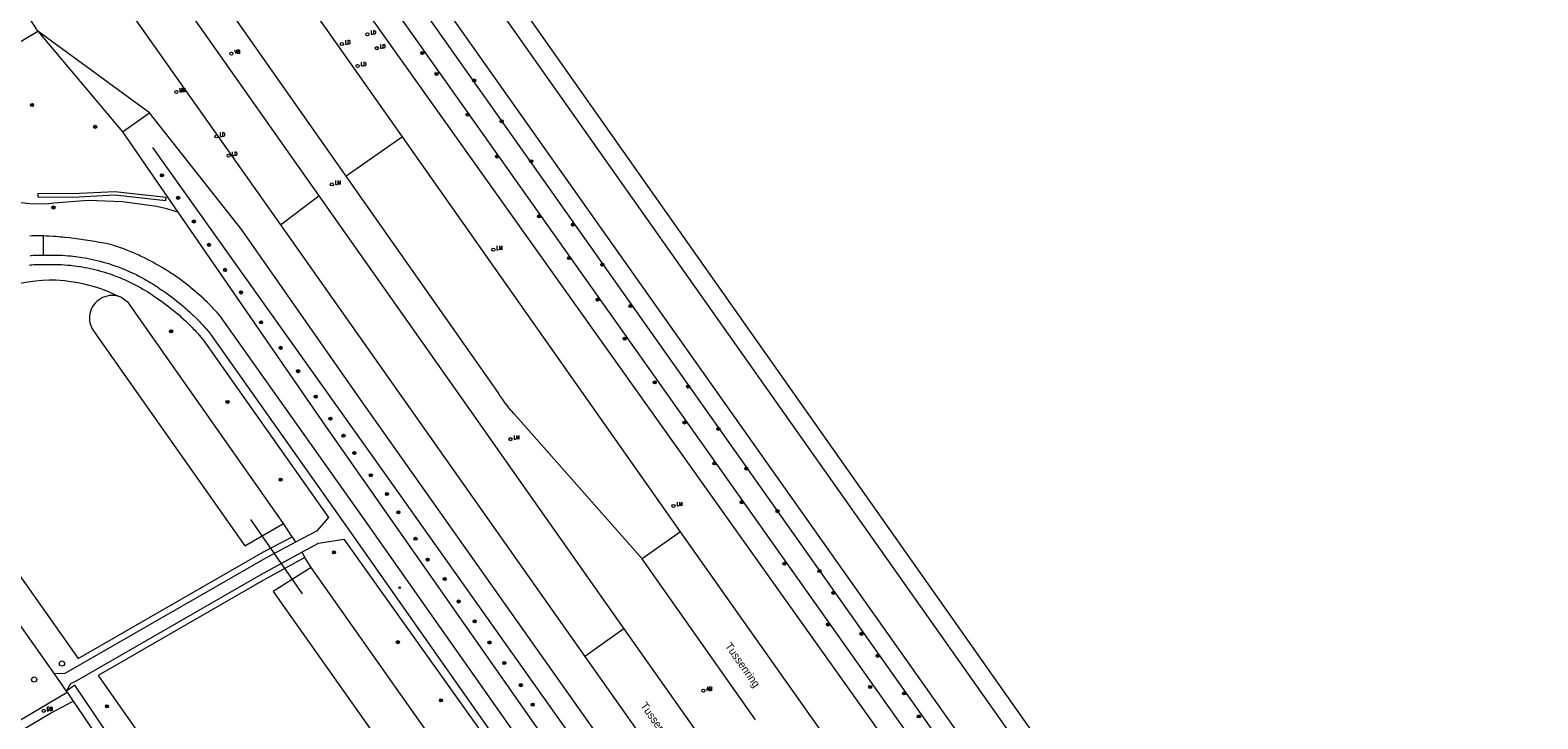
# Model space of a CAD drawing. Header units: metres. Extents: x 138165 to 154469, y 480134 to 494189.
# Tile 837 of 1056: x 146038 to 146279, y 488812 to 488922. Entities that reach past the tile are written whole.
import ezdxf

# ---------------------------------------------------------------- set-up
doc = ezdxf.new("R2010")
doc.units = ezdxf.units.M
doc.header["$LTSCALE"] = 0.001
doc.header["$MEASUREMENT"] = 0
for name, color, linetype, lineweight in [('Level 5', 7, 'Continuous', 0), ('TOP-L-diversen geluidsscherm', 7, 'Continuous', 0), ('TOP-L-duiker', 7, 'Continuous', 0), ('TOP-L-terrein schutting raster hek leuning', 7, 'Continuous', 0), ('TOP-L-topo objecten punt', 7, 'Continuous', 0), ('TOP-L-topo objecten vlak', 7, 'Continuous', 0), ('TOP-L-water beschoeiing', 7, 'Continuous', 0), ('TOP-T-topo huisnummering naamgeving', 7, 'Continuous', 0)]:
    doc.layers.add(name, color=color, linetype=linetype, lineweight=lineweight)
doc.styles.add('Style-INTL_ISO', font='INTL_ISO.shx')
doc.styles.add('Style-STANDARD', font='STANDARD.shx')

# ---------------------------------------------------------------- blocks, each defined once
blk = doc.blocks.new('24')
at = {"layer": 'TOP-L-topo objecten punt', "color": 7, "linetype": 'Continuous', "lineweight": 0}
for radius in [0.025, 0.0182, 0.0115, 0.005]:
    blk.add_circle((0, 0), radius, dxfattribs=at)
blk = doc.blocks.new('121')
at = {"layer": 'TOP-L-topo objecten punt', "color": 7, "linetype": 'Continuous', "lineweight": 0}
blk.add_circle((0, 0), 0.025, dxfattribs=at)
at = {"layer": 'TOP-L-topo objecten punt', "color": 7, "linetype": 'Continuous', "lineweight": 0, "style": 'Style-STANDARD'}
blk.add_text('LD', height=0.06, dxfattribs=at).set_placement((0.0483, 0))
blk = doc.blocks.new('*U13')
at = {"layer": 'Level 5', "color": 7, "linetype": 'Continuous', "lineweight": 0}
blk.add_circle((0, 0), 0.0415, dxfattribs=at)
blk = doc.blocks.new('150')
at = {"layer": 'Level 5', "color": 7, "linetype": 'Continuous', "lineweight": 0}
blk.add_blockref('*U13', (0, 0), dxfattribs=at)
blk = doc.blocks.new('10')
at = {"layer": 'TOP-L-topo objecten punt', "linetype": 'Continuous', "lineweight": 0}
blk.add_circle((0, 0), 0.0125, dxfattribs=at)
blk = doc.blocks.new('16')
at = {"layer": 'TOP-L-topo objecten punt', "color": 7, "linetype": 'Continuous', "lineweight": 0}
blk.add_circle((0, 0), 0.025, dxfattribs=at)
at = {"layer": 'TOP-L-topo objecten punt', "color": 7, "linetype": 'Continuous', "lineweight": 0, "style": 'Style-STANDARD'}
blk.add_text('LM', height=0.06, dxfattribs=at).set_placement((0.0483, 0))
blk = doc.blocks.new('175')
at = {"layer": 'TOP-L-topo objecten punt', "color": 7, "linetype": 'Continuous', "lineweight": 0}
blk.add_circle((0, 0), 0.025, dxfattribs=at)
at = {"layer": 'TOP-L-topo objecten punt', "color": 7, "linetype": 'Continuous', "lineweight": 0, "style": 'Style-STANDARD'}
blk.add_text('SB', height=0.06, dxfattribs=at).set_placement((0.0483, 0))
blk = doc.blocks.new('14')
at = {"layer": 'TOP-L-topo objecten punt', "color": 7, "linetype": 'Continuous', "lineweight": 0}
blk.add_circle((0, 0), 0.025, dxfattribs=at)
at = {"layer": 'TOP-L-topo objecten punt', "color": 7, "linetype": 'Continuous', "lineweight": 0, "style": 'Style-STANDARD'}
blk.add_text('VB', height=0.06, dxfattribs=at).set_placement((0.0483, 0))
blk = doc.blocks.new('11')
at = {"layer": 'TOP-L-topo objecten punt', "color": 7, "linetype": 'Continuous', "lineweight": 0}
blk.add_circle((0, 0), 0.025, dxfattribs=at)
at = {"layer": 'TOP-L-topo objecten punt', "color": 7, "linetype": 'Continuous', "lineweight": 0, "style": 'Style-STANDARD'}
blk.add_text('AB', height=0.06, dxfattribs=at).set_placement((0.0483, 0))

msp = doc.modelspace()

# ---------------------------------------------------------------- linework, layer by layer
at = {"layer": 'TOP-L-diversen geluidsscherm', "flags": 128}
msp.add_lwpolyline([(146057.58, 488902.91), (146094.57, 488850.96), (146191.85, 488713.73)], dxfattribs=at)
at = {"layer": 'TOP-L-duiker', "flags": 128}
msp.add_lwpolyline([(146081.52, 488831.62), (146073.29, 488843.5)], dxfattribs=at)
at = {"layer": 'TOP-L-terrein schutting raster hek leuning', "flags": 128}
msp.add_lwpolyline([(146057.58, 488902.91), (146094.57, 488850.96), (146191.85, 488713.73)], dxfattribs=at)
at = {"layer": 'TOP-L-topo objecten vlak', "flags": 128}
for points in [[(146278.8, 488695.04), (146278.55, 488695.41), (146278.25, 488695.83), (146274.2, 488701.58), (146273.88, 488702.03), (146273.76, 488702.2), (146273.62, 488702.39), (146273.35, 488702.78), (146270.5, 488706.83), (146270.49, 488706.84), (146270.34, 488707.06), (146270.09, 488707.41), (146081.12, 488975.71)], [(146276.38, 488693.33), (146078.27, 488974.13)], [(146072.15, 488970.73), (146262.12, 488701.93), (146270.92, 488689.48)], [(146066.2, 488967.42), (146256.79, 488698.18), (146265.6, 488685.74)], [(146268.45, 488687.74), (146259.65, 488700.19), (146069.52, 488969.27)], [(146263.08, 488683.96), (146258.12, 488690.92), (146254.71, 488695.72), (146062.75, 488965.5)], [(146097.48, 488904.64), (146056.9, 488962.25)], [(146088.53, 488898.31), (146063.48, 488934.01)], [(146060.14, 488929.34), (146084.15, 488895.2)], [(146039.25, 488921.47), (146035.43, 488927.49)], [(146053.74, 488924.84), (146054.29, 488924.17), (146078, 488890.55)], [(145990.11, 488892.04), (146039.25, 488921.47)], [(146057.09, 488908.44), (146039.25, 488921.47)], [(146039.25, 488921.47), (146052.79, 488905.43)], [(146052.79, 488905.43), (146057.09, 488908.44)], [(146190.84, 488721.1), (146090.77, 488862.65), (146071.86, 488889.74), (146057.09, 488908.44)], [(146052.79, 488905.43), (146061.65, 488892.56)], [(146097.48, 488904.64), (146088.53, 488898.31)], [(146141.91, 488841.54), (146097.48, 488904.64)], [(146135.75, 488837.21), (146115.27, 488860.41), (146114.96, 488860.78), (146114.8, 488860.96), (146114.5, 488861.34), (146114.2, 488861.72), (146113.91, 488862.1), (146113.62, 488862.49), (146113.35, 488862.89), (146113.07, 488863.29), (146112.94, 488863.49), (146112.76, 488863.77), (146088.53, 488898.31)], [(146059.74, 488894.92), (146051.58, 488895.85), (146044.85, 488895.49), (146039.29, 488895.54), (146039.29, 488895.04), (146044.86, 488894.99), (146051.56, 488895.34), (146059.69, 488894.43), (146059.74, 488894.92)], [(146078, 488890.55), (146084.15, 488895.2)], [(146084.15, 488895.2), (146107.17, 488862.48), (146117.39, 488847.94), (146132.87, 488826.02)], [(146061.65, 488892.56), (146059.87, 488893.14), (146058.21, 488893.5), (146052.78, 488894.25), (146047.3, 488894.43), (146041.83, 488894.03), (146040.64, 488893.86), (146038, 488893.92), (146036.63, 488894.09), (146035.73, 488893.97), (146034.56, 488893.78), (146033.69, 488893.61), (146032.55, 488893.36), (146030.84, 488892.91), (146029.15, 488892.39), (146028.05, 488891.99), (146026.67, 488891.45), (146026.06, 488891.19), (146022.36, 488889.42), (146025.28, 488883.31)], [(146061.65, 488892.56), (146085.18, 488858.38), (146187.27, 488712.75)], [(146078, 488890.55), (146126.63, 488821.59)], [(146040.16, 488888.8), (146038.73, 488888.8), (146038.35, 488888.78), (146037.97, 488888.75)], [(146178.64, 488719.47), (146091.28, 488843.71), (146068.46, 488875.92), (146068.09, 488876.34), (146067.9, 488876.54), (146067.71, 488876.75), (146067.33, 488877.16), (146067.14, 488877.36), (146066.95, 488877.56), (146066.75, 488877.76), (146066.36, 488878.15), (146065.96, 488878.54), (146065.75, 488878.73), (146065.35, 488879.11), (146064.93, 488879.48), (146064.72, 488879.66), (146064.51, 488879.84), (146064.3, 488880.03), (146064.09, 488880.2), (146063.66, 488880.56), (146063.22, 488880.91), (146063, 488881.08), (146062.78, 488881.25), (146062.56, 488881.42), (146062.11, 488881.75), (146061.66, 488882.07), (146061.43, 488882.23), (146060.98, 488882.55), (146060.74, 488882.71), (146060.51, 488882.86), (146060.28, 488883.01), (146059.81, 488883.31), (146059.57, 488883.46), (146059.1, 488883.75), (146058.62, 488884.03), (146058.13, 488884.3), (146057.65, 488884.57), (146057.4, 488884.7), (146056.91, 488884.96), (146056.41, 488885.21), (146055.91, 488885.46), (146055.66, 488885.57), (146055.4, 488885.69), (146054.9, 488885.92), (146054.39, 488886.14), (146054.13, 488886.25), (146053.61, 488886.46), (146053.1, 488886.66), (146052.83, 488886.76), (146052.31, 488886.95), (146052.05, 488887.05), (146051.52, 488887.23), (146051.26, 488887.31), (146050.88, 488887.4), (146050.16, 488887.55), (146049.43, 488887.69), (146049.07, 488887.76), (146048.35, 488887.89), (146047.62, 488888.01), (146046.89, 488888.12), (146046.53, 488888.18), (146045.8, 488888.28), (146045.43, 488888.33), (146045.07, 488888.38), (146044.33, 488888.46), (146043.6, 488888.54), (146043.24, 488888.58), (146042.87, 488888.61), (146042.14, 488888.67), (146041.77, 488888.7), (146041.03, 488888.75), (146040.67, 488888.77), (146040.16, 488888.8)], [(146040.19, 488885.7), (146040.16, 488888.8)], [(146038.02, 488885.66), (146038.18, 488885.68), (146038.52, 488885.7), (146038.85, 488885.72), (146039.19, 488885.73), (146039.52, 488885.73), (146039.86, 488885.72), (146040.03, 488885.71), (146040.19, 488885.7)], [(146040.19, 488885.7), (146040.44, 488885.71), (146040.93, 488885.73), (146041.17, 488885.73), (146041.67, 488885.73), (146041.91, 488885.73), (146042.4, 488885.72), (146042.65, 488885.72), (146043.14, 488885.69), (146043.63, 488885.66), (146044.12, 488885.62), (146044.61, 488885.58), (146044.86, 488885.55), (146045.34, 488885.5), (146045.59, 488885.46), (146046.08, 488885.39), (146046.32, 488885.36), (146046.8, 488885.28), (146047.05, 488885.23), (146047.53, 488885.14), (146047.77, 488885.09), (146048.01, 488885.04), (146048.49, 488884.93), (146048.97, 488884.81), (146049.2, 488884.75), (146049.68, 488884.62), (146049.92, 488884.55), (146050.15, 488884.48), (146050.39, 488884.41), (146050.86, 488884.27), (146051.09, 488884.19), (146051.56, 488884.03), (146051.79, 488883.95), (146052.25, 488883.78), (146052.71, 488883.6), (146052.94, 488883.51), (146053.39, 488883.32), (146053.62, 488883.22), (146053.84, 488883.12), (146054.07, 488883.02), (146054.51, 488882.82), (146054.95, 488882.6), (146055.39, 488882.38), (146055.83, 488882.15), (146056.26, 488881.91), (146056.47, 488881.79), (146056.9, 488881.55), (146057.11, 488881.42), (146057.53, 488881.17), (146057.95, 488880.9), (146058.15, 488880.77), (146058.36, 488880.63), (146058.76, 488880.36), (146059.07, 488880.14), (146059.3, 488879.99), (146059.74, 488879.68), (146059.96, 488879.53), (146060.4, 488879.21), (146060.61, 488879.05), (146060.83, 488878.89), (146061.04, 488878.72), (146061.47, 488878.39), (146061.89, 488878.05), (146062.1, 488877.88), (146062.51, 488877.53), (146062.71, 488877.35), (146062.92, 488877.17), (146063.12, 488876.99), (146063.52, 488876.63), (146063.91, 488876.26), (146064.1, 488876.08), (146064.49, 488875.7), (146064.87, 488875.31), (146065.06, 488875.12), (146065.24, 488874.92), (146065.43, 488874.73), (146065.61, 488874.53), (146065.97, 488874.13), (146066.15, 488873.93), (146066.5, 488873.52), (146066.68, 488873.31), (146066.86, 488873.09), (146089.28, 488841.33), (146119.3, 488798.54)], [(146037.86, 488884.14), (146038.17, 488884.17), (146038.31, 488884.18), (146038.61, 488884.2), (146038.91, 488884.22), (146039.21, 488884.23), (146040.96, 488884.23), (146041.19, 488884.23), (146041.66, 488884.23), (146041.89, 488884.23), (146042.36, 488884.22), (146042.59, 488884.22), (146043.06, 488884.2), (146043.53, 488884.17), (146043.99, 488884.13), (146044.46, 488884.09), (146044.69, 488884.06), (146045.16, 488884.01), (146045.38, 488883.98), (146045.85, 488883.91), (146046.08, 488883.88), (146046.55, 488883.8), (146046.77, 488883.76), (146047.23, 488883.67), (146047.46, 488883.62), (146047.69, 488883.57), (146048.14, 488883.47), (146048.6, 488883.36), (146048.82, 488883.3), (146049.28, 488883.17), (146049.5, 488883.11), (146049.73, 488883.05), (146049.95, 488882.98), (146050.4, 488882.84), (146050.61, 488882.77), (146051.06, 488882.61), (146051.28, 488882.54), (146051.72, 488882.38), (146052.16, 488882.21), (146052.37, 488882.12), (146052.81, 488881.94), (146053.02, 488881.85), (146053.23, 488881.75), (146053.44, 488881.66), (146053.87, 488881.46), (146054.29, 488881.26), (146054.71, 488881.05), (146055.12, 488880.83), (146055.53, 488880.6), (146055.73, 488880.49), (146056.14, 488880.25), (146056.34, 488880.14), (146056.74, 488879.89), (146057.14, 488879.64), (146057.33, 488879.52), (146057.52, 488879.39), (146057.91, 488879.12), (146058.22, 488878.9), (146058.45, 488878.75), (146058.88, 488878.45), (146059.09, 488878.31), (146059.51, 488878), (146059.71, 488877.85), (146059.92, 488877.69), (146060.12, 488877.53), (146060.53, 488877.22), (146060.94, 488876.89), (146061.13, 488876.73), (146061.53, 488876.39), (146061.73, 488876.22), (146061.92, 488876.05), (146062.11, 488875.88), (146062.5, 488875.53), (146062.88, 488875.17), (146063.06, 488875), (146063.43, 488874.63), (146063.8, 488874.26), (146063.98, 488874.08), (146064.15, 488873.89), (146064.33, 488873.71), (146064.5, 488873.52), (146064.86, 488873.13), (146065.02, 488872.94), (146065.36, 488872.54), (146065.53, 488872.35), (146065.67, 488872.18), (146085.7, 488843.8), (146083.75, 488841.64), (146080.4, 488839.87)], [(146052.18, 488879.11), (146050.46, 488879.9), (146049.47, 488880.27), (146048.68, 488880.53), (146048.08, 488880.72), (146047.46, 488880.89), (146046.65, 488881.09), (146045.63, 488881.3), (146044.59, 488881.47), (146043.55, 488881.6), (146042.13, 488881.7), (146041.06, 488881.7), (146040, 488881.66), (146038.92, 488881.58), (146037.65, 488881.42), (146036.38, 488881.2), (146035.33, 488880.97), (146034.3, 488880.71), (146033.06, 488880.33), (146031.26, 488879.65), (146027.95, 488878.13), (146027.46, 488879.19)], [(146052.18, 488879.11), (146051.81, 488879.2), (146051.44, 488879.26), (146051.06, 488879.27), (146050.69, 488879.25), (146050.32, 488879.18), (146049.95, 488879.08), (146049.6, 488878.94), (146049.27, 488878.76), (146048.96, 488878.55), (146048.67, 488878.31), (146048.4, 488878.04), (146048.17, 488877.74), (146047.97, 488877.42), (146047.8, 488877.09), (146047.67, 488876.73), (146047.58, 488876.36), (146047.53, 488875.99), (146047.51, 488875.61), (146047.54, 488875.24), (146047.59, 488874.93), (146047.96, 488873.93), (146048.66, 488872.93), (146072.33, 488839.31), (146078.52, 488842.87)], [(146078.52, 488842.87), (146053.76, 488878.12), (146052.76, 488878.87), (146052.53, 488878.98), (146052.18, 488879.11)], [(146011.53, 488869.71), (146045.73, 488821.29), (146075.33, 488838.31), (146079.86, 488840.72)], [(146041.94, 488818.85), (146010.37, 488863.55)], [(146079.86, 488840.72), (146078.52, 488842.87)], [(146080.4, 488839.87), (146075.82, 488837.44), (146043.56, 488818.9), (146041.94, 488818.85)], [(146079.86, 488840.72), (146080.4, 488839.87)], [(146081.4, 488838.25), (146084.1, 488839.72), (146088.14, 488840.34), (146119.17, 488796.78)], [(146141.91, 488841.54), (146135.75, 488837.21)], [(146198.02, 488762.09), (146149.83, 488830.3), (146141.91, 488841.54)], [(146043.85, 488816.06), (146044.52, 488817.28), (146045.59, 488817.82), (146074.81, 488834.65), (146081.4, 488838.25)], [(146081.93, 488837.4), (146075.3, 488833.78), (146048.92, 488818.58), (146082.24, 488771.09), (146113.2, 488792.9)], [(146081.4, 488838.25), (146081.93, 488837.4)], [(146082.9, 488835.85), (146081.93, 488837.4)], [(146153.86, 488811.51), (146135.75, 488837.21)], [(146082.9, 488835.85), (146076.87, 488831.98), (146106.08, 488790.6), (146112.11, 488794.43)], [(146112.11, 488794.43), (146082.9, 488835.85)], [(146132.87, 488826.02), (146126.63, 488821.59)], [(146132.87, 488826.02), (146146.55, 488806.66)], [(146126.63, 488821.59), (146156.56, 488779.16), (146179.66, 488746.43)], [(146043.85, 488816.06), (146041.94, 488818.85)], [(145975.14, 488775.15), (146043.97, 488815.89)], [(146077.5, 488770.02), (146060.93, 488793.64), (146045.19, 488817.03), (146043.85, 488816.06)], [(146043.97, 488815.89), (146043.85, 488816.06)], [(146043.97, 488815.89), (146044.9, 488814.48)], [(145903.65, 488730.94), (145976.93, 488774.46), (146041.31, 488812.55), (146044.9, 488814.48)], [(146044.9, 488814.48), (146046.5, 488812.12), (146059.27, 488793.13), (146059.55, 488792.74), (146073.41, 488772.99)]]:
    msp.add_lwpolyline(points, dxfattribs=at)
at = {"layer": 'TOP-L-water beschoeiing', "flags": 128}
msp.add_lwpolyline([(146270.09, 488707.41), (146081.12, 488975.71)], dxfattribs=at)

# ---------------------------------------------------------------- block references
at = {"layer": 'TOP-L-topo objecten punt', "xscale": 10, "yscale": 10, "zscale": 10}
for name, p in [('121', (146091.9, 488921)), ('121', (146087.81, 488919.43)), ('121', (146093.4, 488918.78)), ('14', (146070.17, 488917.91)), ('121', (146090.34, 488915.94)), ('24', (146100.66, 488918.01)), ('24', (146102.94, 488914.66)), ('16', (146061.39, 488911.78)), ('14', (146061.39, 488911.78)), ('24', (146108.95, 488913.62)), ('24', (146038.35, 488909.7)), ('24', (146107.91, 488908.16)), ('24', (146113.35, 488907.1)), ('24', (146048.42, 488906.21)), ('121', (146067.8, 488904.68)), ('121', (146069.74, 488901.61)), ('24', (146112.58, 488901.47)), ('24', (146118.05, 488900.71)), ('24', (146059.09, 488898.46)), ('16', (146086.22, 488897.02)), ('24', (146061.67, 488894.88)), ('24', (146041.76, 488893.32)), ('24', (146064.18, 488891.1)), ('24', (146119.31, 488891.9)), ('24', (146124.72, 488890.6)), ('24', (146066.59, 488887.37)), ('16', (146112, 488886.59)), ('24', (146124.12, 488885.25)), ('24', (146069.17, 488883.36)), ('24', (146129.42, 488884.2)), ('24', (146071.71, 488879.76)), ('24', (146128.66, 488878.61)), ('24', (146133.91, 488877.58)), ('24', (146060.55, 488873.55)), ('24', (146074.91, 488874.98)), ('24', (146078.04, 488870.92)), ('24', (146132.97, 488872.39)), ('24', (146080.83, 488867.19)), ('24', (146137.77, 488865.41)), ('24', (146143.12, 488864.71)), ('24', (146069.56, 488862.27)), ('24', (146083.64, 488863.1)), ('24', (146085.99, 488859.61)), ('24', (146142.53, 488858.99)), ('24', (146088.09, 488856.88)), ('16', (146114.75, 488856.32)), ('24', (146147.94, 488857.97)), ('24', (146089.81, 488854.11)), ('24', (146147.32, 488852.45)), ('24', (146152.42, 488851.6)), ('24', (146078.03, 488849.85)), ('24', (146092.44, 488850.56)), ('24', (146095.01, 488847.55)), ('24', (146096.85, 488844.65)), ('16', (146140.78, 488845.66)), ('24', (146151.67, 488846.25)), ('24', (146157.39, 488844.83)), ('24', (146099.57, 488840.42)), ('24', (146086.55, 488838.26)), ('24', (146101.52, 488837.09)), ('24', (146158.48, 488836.45)), ('24', (146164.1, 488835.25)), ('10', (146097.06, 488832.59)), ('24', (146104.25, 488833.98)), ('24', (146106.46, 488830.4)), ('24', (146166.29, 488831.78)), ('24', (146109.04, 488827.24)), ('24', (146165.46, 488826.73)), ('24', (146170.79, 488825.23)), ('24', (146096.76, 488823.9)), ('24', (146111.39, 488823.85)), ('150', (146043.12, 488820.48)), ('24', (146113.76, 488820.56)), ('24', (146173.38, 488821.72)), ('150', (146038.67, 488817.92)), ('24', (146116.4, 488817.04)), ('11', (146145.55, 488816.15)), ('24', (146172.19, 488816.75)), ('24', (146177.62, 488815.71)), ('175', (146040.19, 488812.93)), ('16', (146040.19, 488812.93)), ('24', (146050.3, 488813.66)), ('24', (146103.64, 488814.62)), ('24', (146118.29, 488813.91)), ('24', (146179.96, 488812.04))]:
    msp.add_blockref(name, p, dxfattribs=at)

# ---------------------------------------------------------------- texts
at = {"layer": 'TOP-T-topo huisnummering naamgeving', "style": 'Style-INTL_ISO'}
for p in [(146148.93, 488823.28), (146135.42, 488813.76)]:
    msp.add_text('Tussenring', height=1.25, rotation=305.2, dxfattribs=at).set_placement(p)

doc.saveas('drawing.dxf')
